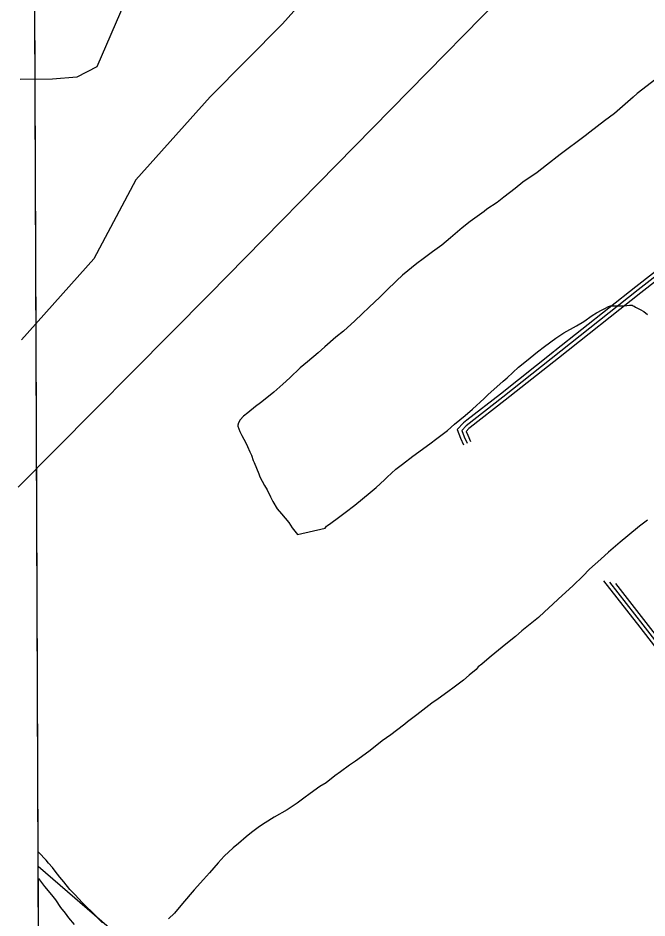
# Model space of a CAD drawing. Extents: x 3419139 to 3457078, y 540382 to 565875.
# Drawn here: x 3423166 to 3425558, y 553037 to 556462 of the extents above; entities that cross this region are included whole.
import ezdxf

# ---------------------------------------------------------------- set-up
doc = ezdxf.new("R2010")
doc.units = 0
for name, color, linetype in [('V-GRID-FRAM', 7, 'Continuous'), ('V-RAIL-TRAK', 7, 'Continuous'), ('V-ROAD-CNTR', 7, 'Continuous'), ('V-SITE-VEGE', 7, 'Continuous'), ('V-TOPO-SHOR', 7, 'Continuous')]:
    doc.layers.add(name, color=color, linetype=linetype)

msp = doc.modelspace()

# ---------------------------------------------------------------- linework, layer by layer
at = {"layer": 'V-GRID-FRAM'}
msp.add_lwpolyline([(3423200.9, 563955.1), (3454837.9, 564093.1), (3454925.2, 545910.2), (3423272.3, 545772.1), (3423200.9, 563955.1)], dxfattribs=at)
at = {"layer": 'V-RAIL-TRAK'}
msp.add_lwpolyline([(3427050.7, 549940.9), (3423243, 553232.5)], dxfattribs=at)
at = {"layer": 'V-ROAD-CNTR'}
for points in [[(3426138.2, 555905.6), (3425525, 555427.4), (3425010, 555019.1), (3424870.3, 554910.3), (3424853.6, 554892.3), (3424862.4, 554868.7), (3424873.7, 554844.1)], [(3426023.2, 555835), (3425515.7, 555439.2), (3425208.2, 555195.4)], [(3426035.7, 555806.7), (3425534.2, 555415.6), (3425221.9, 555168)], [(3425206.8, 555194.3), (3425000.7, 555030.9), (3424873, 554931.4)], [(3425221.9, 555168), (3425019.2, 555007.3), (3424885.5, 554903.1)], [(3424873, 554931.4), (3424860.1, 554921.4), (3424836.3, 554895.7), (3424848.6, 554862.9), (3424860.1, 554837.9)], [(3424885.5, 554903.1), (3424880.4, 554899.2), (3424870.9, 554888.9), (3424876.3, 554874.5), (3424887.3, 554850.4)], [(3425930.4, 553837.8), (3425897.5, 553832.2), (3425875.7, 553817.3), (3425847.7, 553797.3), (3425816.5, 553791), (3425790.2, 553809.5), (3425717.5, 553903.4), (3425531.7, 554143.1), (3425393.7, 554319.9)], [(3425952.5, 553847.5), (3425962.1, 553858.5), (3425891.7, 553846.4), (3425867.1, 553829.6), (3425841.6, 553811.4), (3425819.9, 553807), (3425800.6, 553820.5), (3425729.3, 553912.6), (3425543.6, 554152.3), (3425416.8, 554314.7)], [(3425954.3, 553872.4), (3425886, 553860.7), (3425858.5, 553841.9), (3425835.5, 553825.4), (3425823.2, 553822.9), (3425811.1, 553831.4), (3425741.2, 553921.7), (3425555.4, 554161.5), (3425439.9, 554309.4)]]:
    msp.add_lwpolyline(points, dxfattribs=at)
at = {"layer": 'V-SITE-VEGE'}
for p, q in [((3423242.8, 553289.1), (3423227.2, 557261.1)), ((3425608.8, 556241.6), (3425520.9, 556175.2)), ((3425505.8, 556160.8), (3425435.1, 556099.2)), ((3425520.9, 556175.2), (3425505.8, 556160.8)), ((3425435.1, 556099.2), (3425396.7, 556070.4)), ((3425396.7, 556070.4), (3425340.4, 556028)), ((3425340.4, 556028), (3425322.6, 556013.6)), ((3425322.6, 556013.6), (3425227.9, 555942.4)), ((3425227.9, 555942.4), (3425175.7, 555902)), ((3425175.7, 555902), (3425140, 555874.6)), ((3425140, 555874.6), (3425086.5, 555837)), ((3425086.5, 555837), (3425056.3, 555813.7)), ((3425056.3, 555813.7), (3425013.8, 555780.2)), ((3424987.7, 555760.3), (3424949.3, 555734.3)), ((3425013.8, 555780.2), (3424987.7, 555760.3)), ((3424938.3, 555726.1), (3424885.4, 555687.1)), ((3424949.3, 555734.3), (3424938.3, 555726.1)), ((3424885.4, 555687.1), (3424855.2, 555663.1)), ((3424855.2, 555663.1), (3424810.6, 555625.4)), ((3424810.6, 555625.4), (3424777.7, 555598.1)), ((3424777.7, 555598.1), (3424742.7, 555572)), ((3424707, 555546), (3424682.3, 555527.6)), ((3424742.7, 555572), (3424707, 555546)), ((3424682.3, 555527.6), (3424628.1, 555483)), ((3424628.1, 555483), (3424604.8, 555461.8)), ((3424604.8, 555461.8), (3424567, 555424.8)), ((3424567, 555424.8), (3424541.6, 555399.5)), ((3424541.6, 555399.5), (3424501.8, 555361.2)), ((3424501.8, 555361.2), (3424475, 555335.8)), ((3425349.9, 555329.3), (3425366.4, 555339.6)), ((3425366.4, 555339.6), (3425387.6, 555351.2)), ((3425387.6, 555351.2), (3425397.2, 555356)), ((3425397.2, 555356), (3425412.3, 555364.2)), ((3425412.3, 555364.2), (3425419.9, 555366.9)), ((3425419.9, 555366.9), (3425471.3, 555366.9)), ((3425471.3, 555366.9), (3425491.9, 555368.9)), ((3425491.9, 555368.9), (3425502.1, 555368.9)), ((3425502.1, 555368.9), (3425504.9, 555366.8)), ((3425504.9, 555366.8), (3425509, 555364.8)), ((3425509, 555364.8), (3425513.8, 555362)), ((3425513.8, 555362), (3425531.6, 555353.1)), ((3425531.6, 555353.1), (3425546, 555345.5)), ((3425546, 555345.5), (3425560.4, 555333.9)), ((3424446.9, 555309.8), (3424403.6, 555270.8)), ((3424475, 555335.8), (3424446.9, 555309.8)), ((3425289.5, 555290.3), (3425318.3, 555306.7)), ((3425318.3, 555306.7), (3425349.9, 555329.3)), ((3424403.6, 555270.8), (3424374.8, 555246.8)), ((3425242.2, 555263.6), (3425289.5, 555290.3)), ((3424374.8, 555246.8), (3424332.9, 555211.2)), ((3425168.7, 555212.3), (3425212, 555243.1)), ((3425212, 555243.1), (3425242.2, 555263.6)), ((3424332.9, 555211.2), (3424306.9, 555187.9)), ((3425141.3, 555191.1), (3425168.7, 555212.3)), ((3424306.9, 555187.9), (3424267.1, 555153.7)), ((3425099.4, 555156.8), (3425141.3, 555191.1)), ((3424267.1, 555153.7), (3424239.6, 555130.4)), ((3425026, 555093.1), (3425069.2, 555133.5)), ((3425069.2, 555133.5), (3425099.4, 555156.8)), ((3424239.6, 555130.4), (3424199.1, 555092.7)), ((3424173.7, 555068.8), (3424138.7, 555038.6)), ((3424199.1, 555092.7), (3424173.7, 555068.8)), ((3424953.2, 555027.4), (3425011.6, 555079.4)), ((3425011.6, 555079.4), (3425026, 555093.1)), ((3424138.7, 555038.6), (3424118.8, 555022.2)), ((3424088.6, 554997.6), (3424068.7, 554983.2)), ((3424118.8, 555022.2), (3424088.6, 554997.6)), ((3424894.9, 554974), (3424938.8, 555014.4)), ((3424938.8, 555014.4), (3424953.2, 555027.4)), ((3424068.7, 554983.2), (3424039.9, 554959.9)), ((3424866.8, 554949.3), (3424894.9, 554974)), ((3424011.1, 554933.2), (3424004.2, 554921.5)), ((3424023.4, 554946.2), (3424011.1, 554933.2)), ((3424039.9, 554959.9), (3424023.4, 554946.2)), ((3424825.6, 554915.8), (3424866.8, 554949.3)), ((3424004.2, 554921.5), (3424002.1, 554912)), ((3424002.1, 554912), (3424002.1, 554908.5)), ((3424002.1, 554908.5), (3424005.5, 554898.2)), ((3424005.5, 554898.2), (3424009.6, 554888.6)), ((3424758.3, 554861.7), (3424798.8, 554892.5)), ((3424798.8, 554892.5), (3424825.6, 554915.8)), ((3424009.6, 554888.6), (3424017.2, 554872.9)), ((3424017.2, 554872.9), (3424032.2, 554844.7)), ((3424731.6, 554841.2), (3424758.3, 554861.7)), ((3424032.2, 554844.7), (3424039, 554831)), ((3424039, 554831), (3424047.3, 554810.4)), ((3424667.1, 554793.9), (3424731.6, 554841.2)), ((3424047.3, 554810.4), (3424053.4, 554798.8)), ((3424053.4, 554798.8), (3424060.2, 554777.5)), ((3424627.9, 554763.8), (3424667.1, 554793.9)), ((3424060.2, 554777.5), (3424063.7, 554770)), ((3424063.7, 554770), (3424081.4, 554727.4)), ((3424602.5, 554744.6), (3424627.9, 554763.8)), ((3424081.4, 554727.4), (3424086.2, 554715.8)), ((3424569.6, 554715.2), (3424602.5, 554744.6)), ((3424086.2, 554715.8), (3424103.3, 554683.5)), ((3424527.7, 554675.5), (3424559.3, 554704.9)), ((3424559.3, 554704.9), (3424569.6, 554715.2)), ((3424103.3, 554683.5), (3424112.9, 554666.4)), ((3424112.9, 554666.4), (3424126.6, 554640.3)), ((3424446.7, 554607.7), (3424505.8, 554656.3)), ((3424505.8, 554656.3), (3424527.7, 554675.5)), ((3424126.6, 554640.3), (3424134.8, 554621.8)), ((3424134.8, 554621.8), (3424151.9, 554593.6)), ((3424151.9, 554593.6), (3424167.6, 554575.1)), ((3424409.7, 554579.6), (3424446.7, 554607.7)), ((3424167.6, 554575.1), (3424196.4, 554542.2)), ((3424355.5, 554539.9), (3424385, 554561.1)), ((3424385, 554561.1), (3424409.7, 554579.6)), ((3425559.5, 554550.9), (3425529.3, 554528.3)), ((3424196.4, 554542.2), (3424208.7, 554522.3)), ((3424208.7, 554522.3), (3424229.3, 554496.2)), ((3424229.3, 554496.2), (3424334.2, 554520.8)), ((3424334.2, 554520.8), (3424339, 554527.6)), ((3424339, 554527.6), (3424342.4, 554530.3)), ((3424342.4, 554530.3), (3424355.5, 554539.9)), ((3425529.3, 554528.3), (3425485.4, 554491.3)), ((3425485.4, 554491.3), (3425456.5, 554466.6)), ((3425456.5, 554466.6), (3425411.9, 554429)), ((3425411.9, 554429), (3425382.4, 554403)), ((3425382.4, 554403), (3425339.2, 554364.6)), ((3425339.2, 554364.6), (3425313.8, 554337.9)), ((3425313.8, 554337.9), (3425276.7, 554302.3)), ((3425276.7, 554302.3), (3425220.4, 554250.9)), ((3425220.4, 554250.9), (3425200.5, 554231.8)), ((3425200.5, 554231.8), (3425168.2, 554202.3)), ((3425144.9, 554180.4), (3425133.2, 554170.8)), ((3425168.2, 554202.3), (3425144.9, 554180.4)), ((3425133.2, 554170.8), (3425082.5, 554129.8)), ((3425057.8, 554108.5), (3425020.7, 554078.4)), ((3425082.5, 554129.8), (3425057.8, 554108.5)), ((3425020.7, 554078.4), (3424965.1, 554033.9)), ((3424929.4, 554003.1), (3424916.4, 553992.8)), ((3424948.6, 554019.5), (3424929.4, 554003.1)), ((3424965.1, 554033.9), (3424948.6, 554019.5)), ((3424908.8, 553983.2), (3424881.4, 553960.6)), ((3424916.4, 553992.8), (3424908.8, 553983.2)), ((3424860.1, 553942.1), (3424825.1, 553915.4)), ((3424881.4, 553960.6), (3424860.1, 553942.1)), ((3424825.1, 553915.4), (3424801.1, 553897)), ((3424764, 553871.6), (3424740, 553854.5)), ((3424801.1, 553897), (3424764, 553871.6)), ((3424740, 553854.5), (3424705, 553827.8)), ((3424682.4, 553810.7), (3424647.4, 553783.3)), ((3424705, 553827.8), (3424682.4, 553810.7)), ((3424637.1, 553775.1), (3424604.8, 553750.5)), ((3424647.4, 553783.3), (3424637.1, 553775.1)), ((3424583.5, 553734), (3424551.3, 553710.8)), ((3424604.8, 553750.5), (3424583.5, 553734)), ((3424530, 553694.3), (3424500.5, 553671)), ((3424551.3, 553710.8), (3424530, 553694.3)), ((3424500.5, 553671), (3424449, 553633.4)), ((3424449, 553633.4), (3424426.4, 553618.3)), ((3424392.8, 553593.7), (3424370.8, 553577.3)), ((3424426.4, 553618.3), (3424392.8, 553593.7)), ((3424370.8, 553577.3), (3424337.9, 553551.9)), ((3424313.9, 553536.9), (3424276.8, 553510.9)), ((3424337.9, 553551.9), (3424313.9, 553536.9)), ((3424252.8, 553492.4), (3424227.4, 553473.9)), ((3424276.8, 553510.9), (3424252.8, 553492.4)), ((3424227.4, 553473.9), (3424189.6, 553448.6)), ((3424140.2, 553420.5), (3424105.3, 553399.3)), ((3424189.6, 553448.6), (3424140.2, 553420.5)), ((3424084, 553384.9), (3424053.8, 553361.7)), ((3424105.3, 553399.3), (3424084, 553384.9)), ((3424053.8, 553361.7), (3424033.2, 553345.2)), ((3424004.4, 553319.9), (3423983.8, 553303.5)), ((3424033.2, 553345.2), (3424004.4, 553319.9)), ((3423245.3, 553286.5), (3423242.8, 553289.1)), ((3423273.4, 553257), (3423245.3, 553286.5)), ((3423983.8, 553303.5), (3423950.2, 553272.6)), ((3423281.6, 553246), (3423273.4, 553257)), ((3423950.2, 553272.6), (3423926.8, 553247.3)), ((3423297.4, 553228.8), (3423281.6, 553246)), ((3423307, 553215.1), (3423297.4, 553228.8)), ((3423325.4, 553191.8), (3423307, 553215.1)), ((3423926.8, 553247.3), (3423893.9, 553208.3)), ((3423245.3, 552655.4), (3423243.2, 553187)), ((3423243.2, 553187), (3423267.1, 553156.9)), ((3423339.8, 553173.9), (3423325.4, 553191.8)), ((3423871.2, 553183.6), (3423836.2, 553143.9)), ((3423893.9, 553208.3), (3423871.2, 553183.6)), ((3423267.1, 553156.9), (3423280.8, 553140.4)), ((3423363.1, 553145.8), (3423339.8, 553173.9)), ((3423381.6, 553125.9), (3423363.1, 553145.8)), ((3423280.8, 553140.4), (3423298.6, 553118.5)), ((3423298.6, 553118.5), (3423308.2, 553105.4)), ((3423411.7, 553094.3), (3423381.6, 553125.9)), ((3423836.2, 553143.9), (3423791.6, 553092.5)), ((3423308.2, 553105.4), (3423328.1, 553077.3)), ((3423328.1, 553077.3), (3423345.2, 553055.3)), ((3423421.3, 553084.7), (3423411.7, 553094.3)), ((3423450.1, 553056.6), (3423421.3, 553084.7)), ((3423791.6, 553092.5), (3423760.7, 553055.5)), ((3423345.2, 553055.3), (3423358.2, 553037.5)), ((3423487.7, 553018.8), (3423450.1, 553056.6)), ((3423760.7, 553055.5), (3423738, 553034.3)), ((3423358.2, 553037.5), (3423379.4, 553012.1))]:
    msp.add_line(p, q, dxfattribs=at)
at = {"layer": 'V-TOPO-SHOR'}
for points in [[(3425333.4, 560217.4), (3425354.3, 560171.2), (3425126.3, 559624.8), (3424958.5, 559339.9), (3424759.7, 559116.2), (3424652.9, 558954.4), (3424128.1, 557746.1), (3423953.1, 557368.9), (3423762.9, 556945.6), (3423572.7, 556522.2), (3423466.2, 556276), (3423389.6, 556237.2), (3423297.4, 556229.1), (3423174.5, 556228.6)], [(3425138.3, 556679.9), (3423892.5, 555409.8), (3423165.9, 554676.8)], [(3424311.2, 556597.2), (3424172.2, 556440.4), (3423896.9, 556162.6), (3423614, 555846.4), (3423454, 555546.1), (3423178.8, 555237.7)]]:
    msp.add_lwpolyline(points, dxfattribs=at)

doc.saveas('drawing.dxf')
